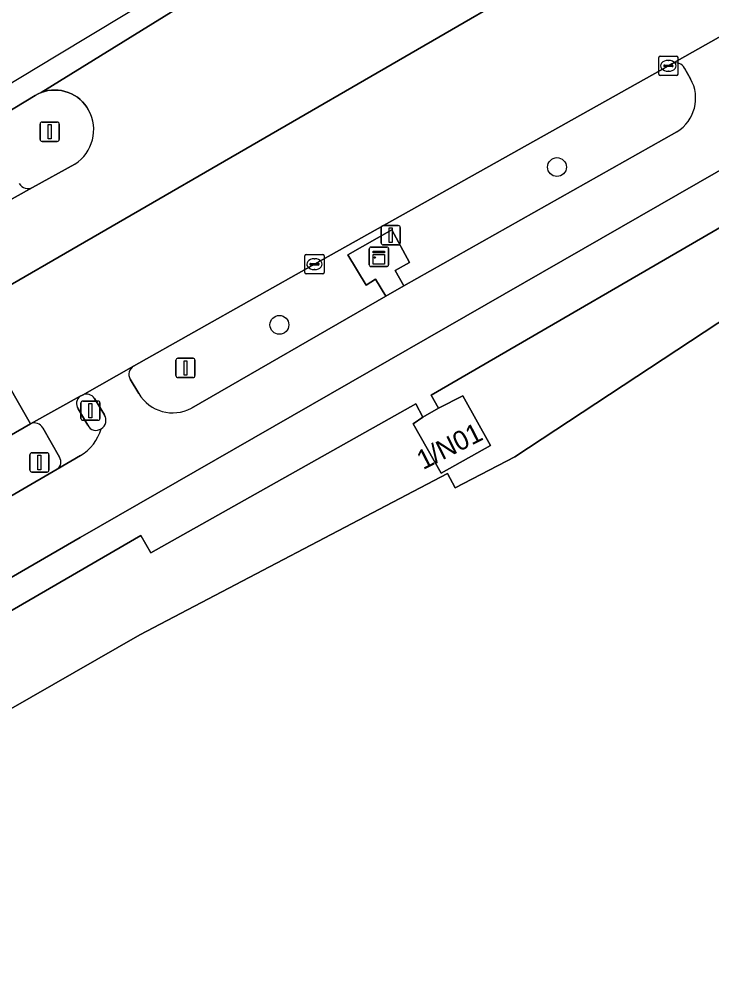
# Model space of a CAD drawing. Extents: x 158132 to 159664, y 385256 to 387218.
# Drawn here: x 158637.8 to 158673.7, y 387049.2 to 387099.3 of the extents above; entities that cross this region are included whole.
import ezdxf

# ---------------------------------------------------------------- set-up
doc = ezdxf.new("R2010")
doc.units = 0
for name, color, linetype in [('IMGEO_Berm_groen', 7, 'Continuous'), ('IMGEO_Boom', 7, 'Continuous'), ('IMGEO_Fietspad_gesloten', 7, 'Continuous'), ('IMGEO_Fietspad_open', 7, 'Continuous'), ('IMGEO_Gemengd_bos', 7, 'Continuous'), ('IMGEO_Groenvoorziening', 7, 'Continuous'), ('IMGEO_Kast', 7, 'Continuous'), ('IMGEO_Kolk', 7, 'Continuous'), ('IMGEO_Lichtmast', 7, 'Continuous'), ('IMGEO_Pand', 7, 'Continuous'), ('IMGEO_Pand_nummerreeks', 7, 'Continuous'), ('IMGEO_Rijbaan_regionaal_gesloten', 7, 'Continuous'), ('IMGEO_Verkeersbordpaal', 7, 'Continuous'), ('IMGEO_Verkeerseiland_gesloten', 7, 'Continuous'), ('IMGEO_Verkeersregelinstallatiepaal', 7, 'Continuous'), ('IMGEO_Voetpad_gesloten', 7, 'Continuous'), ('IMGEO_Voetpad_open', 7, 'Continuous')]:
    doc.layers.add(name, color=color, linetype=linetype)

msp = doc.modelspace()

# ---------------------------------------------------------------- linework, layer by layer
at = {"layer": 'IMGEO_Berm_groen'}
for points in [[(158671.67, 387096.977), (158671.483, 387096.869), (158653.107, 387086.573), (158643.713, 387081.277)], [(158672.633, 387096.191), (158672.322, 387096.753)], [(158646.715, 387079.103), (158656.81, 387084.909), (158656.284, 387085.786), (158655.792, 387085.474), (158654.841, 387087.064), (158657.127, 387088.351), (158658.041, 387086.659), (158657.293, 387086.246), (158657.749, 387085.442), (158671.92, 387093.449)], [(158643.534, 387080.605), (158643.987, 387079.857)], [(158638.361, 387078.278), (158637.262, 387077.646), (158617.156, 387065.84), (158627.156, 387068.604), (158639.754, 387075.926)], [(158639.864, 387076.552), (158639.003, 387078.072)]]:
    msp.add_lwpolyline(points, dxfattribs=at)
for centre, radius, start, end in [((158671.869, 387096.494), 0.522, 29.7207, 112.3581), ((158670.873, 387095.185), 2.027, 301.0995, 29.749), ((158643.976, 387080.847), 0.504, 121.4396, 208.7294), ((158645.742, 387080.893), 2.038, 210.5616, 298.5375), ((158638.577, 387077.847), 0.482, 27.8123, 116.6077), ((158639.48, 387076.297), 0.461, 306.4922, 33.5754)]:
    msp.add_arc(centre, radius, start, end, dxfattribs=at)
at = {"layer": 'IMGEO_Boom'}
for centre in [(158665.7, 387091.614), (158651.283, 387083.422)]:
    msp.add_circle(centre, 0.489, dxfattribs=at)
at = {"layer": 'IMGEO_Fietspad_gesloten'}
for points in [[(158490.608, 386969.265), (158499.211, 386977.385), (158500, 386978.134), (158506.548, 386984.134), (158513.131, 386989.793), (158514.127, 386990.649), (158525.945, 387000), (158529.924, 387003.032), (158546.099, 387014.697), (158573.791, 387032.697), (158595.958, 387046.323), (158640.944, 387072.387), (158675.022, 387091.93), (158709.569, 387111.62)], [(158674.36, 387098.497), (158672.057, 387097.196), (158671.67, 387096.977)], [(158672.322, 387096.753), (158672.633, 387096.191)], [(158671.92, 387093.449), (158657.749, 387085.442), (158656.81, 387084.909), (158646.715, 387079.103)], [(158643.713, 387081.277), (158641.053, 387079.777)], [(158643.987, 387079.857), (158643.534, 387080.605)], [(158641.68, 387079.598), (158642.201, 387078.743)], [(158640.95, 387076.647), (158639.754, 387075.926), (158627.156, 387068.604), (158591.691, 387047.993)]]:
    msp.add_lwpolyline(points, dxfattribs=at)
for centre, radius, start, end in [((158671.869, 387096.494), 0.522, 29.7207, 112.3581), ((158670.873, 387095.185), 2.027, 301.0995, 29.749), ((158643.976, 387080.847), 0.504, 121.4396, 208.7294), ((158641.269, 387079.347), 0.481, 31.42, 116.7133), ((158645.742, 387080.893), 2.038, 210.5616, 298.5375), ((158641.78, 387078.469), 0.502, 299.5644, 33.0477), ((158639.822, 387078.636), 2.287, 299.5492, 344.7009)]:
    msp.add_arc(centre, radius, start, end, dxfattribs=at)
at = {"layer": 'IMGEO_Fietspad_open'}
msp.add_lwpolyline([(158635.746, 387089.041), (158638.471, 387090.558)], dxfattribs=at)
msp.add_arc((158638.227, 387091.013), 0.516, 210.0634, 298.265, dxfattribs=at)
at = {"layer": 'IMGEO_Gemengd_bos'}
msp.add_lwpolyline([(158687.811, 387060.409), (158689.817, 387061.157), (158703.822, 387101.712), (158681.036, 387088.113), (158663.513, 387076.566), (158660.407, 387074.962), (158660.01, 387075.699), (158644.038, 387067.333), (158614.63, 387050.481), (158601.872, 387043.698), (158647.808, 386955.65), (158659.443, 386961.72), (158679.256, 386924.451), (158648.608, 386908.461), (158655.384, 386860.517), (158656.73, 386859.937), (158667.25, 386855.404)], dxfattribs=at)
at = {"layer": 'IMGEO_Groenvoorziening'}
msp.add_lwpolyline([(158676.28, 387089.711), (158659.165, 387079.773), (158659.554, 387079.092), (158660.809, 387079.732), (158662.255, 387077.168), (158659.686, 387075.719), (158658.24, 387078.283), (158658.738, 387078.625), (158658.366, 387079.32), (158644.611, 387071.596), (158644.089, 387072.48), (158596.687, 387045.001), (158574.561, 387031.328), (158575.2, 387030.271), (158595.544, 387042.588), (158597.048, 387041.134), (158601.872, 387043.698), (158614.63, 387050.481), (158644.038, 387067.333), (158660.01, 387075.699), (158660.407, 387074.962), (158663.513, 387076.566), (158681.036, 387088.113)], dxfattribs=at)
at = {"layer": 'IMGEO_Kast'}
for p, q in [((158655.954, 387086.529), (158655.954, 387087.37)), ((158655.954, 387087.37), (158655.954, 387086.529)), ((158656.029, 387087.454), (158656.87, 387087.454)), ((158656.87, 387087.454), (158656.029, 387087.454)), ((158656.954, 387087.379), (158656.954, 387086.538)), ((158656.954, 387086.538), (158656.954, 387087.379)), ((158656.879, 387086.454), (158656.038, 387086.454)), ((158656.038, 387086.454), (158656.879, 387086.454))]:
    msp.add_line(p, q, dxfattribs=at)
for points in [[(158656.149, 387087.244), (158656.749, 387087.244), (158656.749, 387087.159), (158656.149, 387087.159), (158656.149, 387087.244)], [(158656.149, 387087.069), (158656.749, 387087.069), (158656.749, 387086.58), (158656.149, 387086.58), (158656.149, 387087.069)]]:
    msp.add_lwpolyline(points, dxfattribs=at)
msp.add_circle((158656.233, 387086.918), 0.0377, dxfattribs=at)
for centre, start, end in [((158656.032, 387087.376), 92.4484, 184.2845), ((158656.032, 387087.376), 92.4484, 184.2845), ((158656.876, 387087.376), 2.4484, 94.2845), ((158656.876, 387087.376), 2.4484, 94.2845), ((158656.032, 387086.532), 182.4484, 274.2845), ((158656.032, 387086.532), 182.4484, 274.2845), ((158656.876, 387086.532), 272.4484, 4.2845), ((158656.876, 387086.532), 272.4484, 4.2845)]:
    msp.add_arc(centre, 0.0779, start, end, dxfattribs=at)
at = {"layer": 'IMGEO_Kolk'}
for p, q in [((158670.982, 387096.441), (158670.982, 387097.293)), ((158671.057, 387097.367), (158671.909, 387097.367)), ((158671.983, 387097.293), (158671.983, 387096.441)), ((158671.241, 387096.861), (158671.241, 387096.873)), ((158671.679, 387096.824), (158671.281, 387096.824)), ((158671.284, 387096.91), (158671.682, 387096.91)), ((158671.47, 387097.147), (158671.495, 387097.147)), ((158671.725, 387096.873), (158671.725, 387096.861)), ((158671.909, 387096.367), (158671.057, 387096.367)), ((158671.493, 387096.587), (158671.468, 387096.587)), ((158652.606, 387086.145), (158652.606, 387086.997)), ((158652.681, 387087.071), (158653.533, 387087.071)), ((158653.094, 387086.851), (158653.119, 387086.851)), ((158653.607, 387086.997), (158653.607, 387086.145)), ((158652.865, 387086.565), (158652.865, 387086.577)), ((158653.303, 387086.528), (158652.905, 387086.528)), ((158652.908, 387086.614), (158653.306, 387086.614)), ((158653.117, 387086.291), (158653.092, 387086.291)), ((158653.349, 387086.577), (158653.349, 387086.565)), ((158653.533, 387086.071), (158652.681, 387086.071))]:
    msp.add_line(p, q, dxfattribs=at)
for points in [[(158670.982, 387096.441), (158670.982, 387097.293)], [(158671.057, 387097.367), (158671.909, 387097.367)], [(158671.983, 387097.293), (158671.983, 387096.441)], [(158671.909, 387096.367), (158671.057, 387096.367)], [(158652.606, 387086.145), (158652.606, 387086.997)], [(158652.681, 387087.071), (158653.533, 387087.071)], [(158653.607, 387086.997), (158653.607, 387086.145)], [(158653.533, 387086.071), (158652.681, 387086.071)]]:
    msp.add_lwpolyline(points, dxfattribs=at)
for centre, radius, start, end in [((158671.059, 387097.291), 0.0765, 91.552, 178.448), ((158671.059, 387097.291), 0.0765, 91.552, 178.448), ((158671.907, 387097.291), 0.0765, 1.552, 88.448), ((158671.907, 387097.291), 0.0765, 1.552, 88.448), ((158671.281, 387096.87), 0.0403, 85.8775, 175.7526), ((158671.278, 387096.86), 0.0366, 178.938, 274.7102), ((158671.682, 387096.867), 0.043, 264.8664, 352.4533), ((158671.686, 387096.872), 0.0386, 1.7309, 96.639), ((158671.059, 387096.443), 0.0765, 181.552, 268.448), ((158671.059, 387096.443), 0.0765, 181.552, 268.448), ((158671.907, 387096.443), 0.0765, 271.552, 358.448), ((158671.907, 387096.443), 0.0765, 271.552, 358.448), ((158652.683, 387086.995), 0.0765, 91.552, 178.448), ((158652.683, 387086.995), 0.0765, 91.552, 178.448), ((158653.531, 387086.995), 0.0765, 1.552, 88.448), ((158653.531, 387086.995), 0.0765, 1.552, 88.448), ((158652.905, 387086.574), 0.0403, 85.8775, 175.7526), ((158652.902, 387086.564), 0.0366, 178.938, 274.7102), ((158653.306, 387086.571), 0.043, 264.8664, 352.4533), ((158653.31, 387086.576), 0.0386, 1.7309, 96.639), ((158652.683, 387086.147), 0.0765, 181.552, 268.448), ((158652.683, 387086.147), 0.0765, 181.552, 268.448), ((158653.531, 387086.147), 0.0765, 271.552, 358.448), ((158653.531, 387086.147), 0.0765, 271.552, 358.448)]:
    msp.add_arc(centre, radius, start, end, dxfattribs=at)
for centre, major_axis, ratio, start_param, end_param in [((158671.469, 387096.867), (-0.387, 0.002), 0.722429, 4.712389, 7.853982), ((158671.494, 387096.867), (-0.39, 0.002), 0.717154, 1.570796, 4.712389), ((158653.093, 387086.571), (-0.387, 0.002), 0.722429, 4.712389, 7.853982), ((158653.118, 387086.571), (-0.39, 0.002), 0.717154, 1.570796, 4.712389)]:
    msp.add_ellipse(centre, major_axis=major_axis, ratio=ratio, start_param=start_param, end_param=end_param, dxfattribs=at)
at = {"layer": 'IMGEO_Lichtmast'}
for p, q in [((158638.862, 387093.047), (158638.862, 387093.847)), ((158638.862, 387093.847), (158638.862, 387093.047)), ((158638.962, 387093.947), (158639.752, 387093.947)), ((158639.752, 387093.947), (158638.962, 387093.947)), ((158639.852, 387093.847), (158639.852, 387093.047)), ((158639.852, 387093.047), (158639.852, 387093.847)), ((158639.752, 387092.947), (158638.962, 387092.947)), ((158638.962, 387092.947), (158639.752, 387092.947)), ((158656.57, 387087.676), (158656.57, 387088.476)), ((158656.57, 387088.476), (158656.57, 387087.676)), ((158656.67, 387088.576), (158657.46, 387088.576)), ((158657.46, 387088.576), (158656.67, 387088.576)), ((158657.56, 387088.476), (158657.56, 387087.676)), ((158657.56, 387087.676), (158657.56, 387088.476)), ((158657.46, 387087.576), (158656.67, 387087.576)), ((158656.67, 387087.576), (158657.46, 387087.576))]:
    msp.add_line(p, q, dxfattribs=at)
for points in [[(158639.282, 387093.822), (158639.432, 387093.822), (158639.432, 387093.072), (158639.282, 387093.072), (158639.282, 387093.822)], [(158656.99, 387088.451), (158657.14, 387088.451), (158657.14, 387087.701), (158656.99, 387087.701), (158656.99, 387088.451)]]:
    msp.add_lwpolyline(points, dxfattribs=at)
for centre, start, end in [((158638.962, 387093.847), 90, 180), ((158638.962, 387093.847), 90, 180), ((158639.752, 387093.847), 0, 90), ((158639.752, 387093.847), 360, 90), ((158638.962, 387093.047), 180, 270), ((158638.962, 387093.047), 180, 270), ((158639.752, 387093.047), 270, 0), ((158639.752, 387093.047), 270, 0), ((158656.67, 387088.476), 90, 180), ((158656.67, 387088.476), 90, 180), ((158657.46, 387088.476), 0, 90), ((158657.46, 387088.476), 360, 90), ((158656.67, 387087.676), 180, 270), ((158656.67, 387087.676), 180, 270), ((158657.46, 387087.676), 270, 0), ((158657.46, 387087.676), 270, 0)]:
    msp.add_arc(centre, 0.1, start, end, dxfattribs=at)
at = {"layer": 'IMGEO_Pand'}
msp.add_lwpolyline([(158660.809, 387079.732), (158659.554, 387079.092), (158658.738, 387078.625), (158658.24, 387078.283), (158659.686, 387075.719), (158662.255, 387077.168)], close=True, dxfattribs=at)
at = {"layer": 'IMGEO_Rijbaan_regionaal_gesloten'}
for points in [[(158630.595, 387091.882), (158631.19, 387090.837), (158633.782, 387092.418), (158636.468, 387094.046), (158638.612, 387095.334), (158638.758, 387095.412), (158638.923, 387095.483), (158660.935, 387109.107), (158660.989, 387109.142), (158661.16, 387109.251), (158663.722, 387110.832), (158664.163, 387111.098), (158666.361, 387112.423), (158669.082, 387114.041), (158668.649, 387114.803), (158639.699, 387097.365), (158630.595, 387091.882)], [(158660.935, 387109.107), (158638.923, 387095.483), (158639.093, 387095.538), (158639.267, 387095.578), (158639.444, 387095.602), (158639.622, 387095.611), (158639.801, 387095.603), (158639.978, 387095.58), (158640.152, 387095.541), (158640.322, 387095.486), (158640.487, 387095.416), (158640.645, 387095.332), (158640.794, 387095.234), (158640.935, 387095.124), (158641.064, 387095.001), (158641.183, 387094.867), (158641.288, 387094.723), (158641.381, 387094.57)], [(158640.66, 387091.765), (158638.471, 387090.558), (158635.746, 387089.041), (158633.046, 387087.541), (158634.991, 387084.15), (158665.391, 387101.739), (158665.435, 387101.784)], [(158566.678, 387036.17), (158567.262, 387036.494), (158581.897, 387045.137), (158599.21, 387055.303), (158617.156, 387065.84), (158637.262, 387077.646), (158638.361, 387078.278), (158636.602, 387081.343), (158615.074, 387068.69), (158601.791, 387060.883), (158568.259, 387041.175), (158561.926, 387037.339), (158555.122, 387033.014), (158550.017, 387029.416), (158544.138, 387025.142), (158527.373, 387012.736), (158505.629, 386996.548), (158499.529, 386992.007), (158493.05, 386986.916), (158477.338, 386973.816), (158474.038, 386970.817)]]:
    msp.add_lwpolyline(points, dxfattribs=at)
msp.add_lwpolyline([(158671.483, 387096.869), (158671.67, 387096.977), (158672.057, 387097.196), (158674.36, 387098.497), (158677.032, 387100.014), (158675.294, 387102.946), (158673.359, 387106.21), (158670.775, 387104.757), (158668.478, 387103.474), (158668.098, 387103.262), (158665.435, 387101.784), (158665.391, 387101.739), (158634.991, 387084.15), (158636.602, 387081.343), (158638.361, 387078.278), (158640.946, 387079.718), (158641.053, 387079.777), (158643.713, 387081.277), (158653.107, 387086.573)], close=True, dxfattribs=at)
msp.add_arc((158639.528, 387093.551), 2.115, 302.3747, 28.7947, dxfattribs=at)
at = {"layer": 'IMGEO_Verkeersbordpaal'}
for p, q in [((158638.43, 387076.78), (158639.22, 387076.78)), ((158639.22, 387076.78), (158638.43, 387076.78)), ((158638.33, 387075.88), (158638.33, 387076.68)), ((158638.33, 387076.68), (158638.33, 387075.88)), ((158639.32, 387076.68), (158639.32, 387075.88)), ((158639.32, 387075.88), (158639.32, 387076.68)), ((158639.22, 387075.78), (158638.43, 387075.78)), ((158638.43, 387075.78), (158639.22, 387075.78))]:
    msp.add_line(p, q, dxfattribs=at)
msp.add_lwpolyline([(158638.75, 387076.655), (158638.9, 387076.655), (158638.9, 387075.905), (158638.75, 387075.905), (158638.75, 387076.655)], dxfattribs=at)
for centre, start, end in [((158638.43, 387076.68), 90, 180), ((158638.43, 387076.68), 90, 180), ((158639.22, 387076.68), 0, 90), ((158639.22, 387076.68), 360, 90), ((158638.43, 387075.88), 180, 270), ((158638.43, 387075.88), 180, 270), ((158639.22, 387075.88), 270, 0), ((158639.22, 387075.88), 270, 0)]:
    msp.add_arc(centre, 0.1, start, end, dxfattribs=at)
at = {"layer": 'IMGEO_Verkeerseiland_gesloten'}
for points in [[(158641.381, 387094.57), (158641.288, 387094.723), (158641.183, 387094.867), (158641.064, 387095.001), (158640.935, 387095.124), (158640.794, 387095.234), (158640.645, 387095.332), (158640.487, 387095.416), (158640.322, 387095.486), (158640.152, 387095.541), (158639.978, 387095.58), (158639.801, 387095.603), (158639.622, 387095.611), (158639.444, 387095.602), (158639.267, 387095.578), (158639.093, 387095.538), (158638.923, 387095.483), (158638.758, 387095.412), (158638.612, 387095.334), (158636.468, 387094.046)], [(158638.471, 387090.558), (158640.66, 387091.765)], [(158641.053, 387079.777), (158640.946, 387079.718)], [(158642.201, 387078.743), (158641.68, 387079.598)], [(158640.837, 387079.068), (158641.339, 387078.208)]]:
    msp.add_lwpolyline(points, dxfattribs=at)
for centre, radius, start, end in [((158639.528, 387093.551), 2.115, 302.3747, 28.7947), ((158638.227, 387091.013), 0.516, 210.0634, 298.265), ((158641.269, 387079.347), 0.481, 31.42, 116.7133), ((158641.201, 387079.341), 0.455, 124.0386, 216.9225), ((158641.78, 387078.469), 0.502, 299.5644, 33.0477), ((158641.757, 387078.41), 0.464, 205.8051, 305.6924)]:
    msp.add_arc(centre, radius, start, end, dxfattribs=at)
at = {"layer": 'IMGEO_Verkeersregelinstallatiepaal'}
for p, q in [((158645.913, 387080.785), (158645.913, 387081.585)), ((158645.913, 387081.585), (158645.913, 387080.785)), ((158646.013, 387081.685), (158646.803, 387081.685)), ((158646.803, 387081.685), (158646.013, 387081.685)), ((158646.903, 387081.585), (158646.903, 387080.785)), ((158646.903, 387080.785), (158646.903, 387081.585)), ((158646.803, 387080.685), (158646.013, 387080.685)), ((158646.013, 387080.685), (158646.803, 387080.685)), ((158640.976, 387078.569), (158640.976, 387079.369)), ((158640.976, 387079.369), (158640.976, 387078.569)), ((158641.076, 387079.469), (158641.866, 387079.469)), ((158641.866, 387079.469), (158641.076, 387079.469)), ((158641.966, 387079.369), (158641.966, 387078.569)), ((158641.966, 387078.569), (158641.966, 387079.369)), ((158641.866, 387078.469), (158641.076, 387078.469)), ((158641.076, 387078.469), (158641.866, 387078.469))]:
    msp.add_line(p, q, dxfattribs=at)
for points in [[(158646.333, 387081.56), (158646.483, 387081.56), (158646.483, 387080.81), (158646.333, 387080.81), (158646.333, 387081.56)], [(158641.396, 387079.344), (158641.546, 387079.344), (158641.546, 387078.594), (158641.396, 387078.594), (158641.396, 387079.344)]]:
    msp.add_lwpolyline(points, dxfattribs=at)
for centre, start, end in [((158646.013, 387081.585), 90, 180), ((158646.013, 387081.585), 90, 180), ((158646.803, 387081.585), 0, 90), ((158646.803, 387081.585), 360, 90), ((158646.013, 387080.785), 180, 270), ((158646.013, 387080.785), 180, 270), ((158646.803, 387080.785), 270, 0), ((158646.803, 387080.785), 270, 0), ((158641.076, 387079.369), 90, 180), ((158641.076, 387079.369), 90, 180), ((158641.866, 387079.369), 0, 90), ((158641.866, 387079.369), 360, 90), ((158641.076, 387078.569), 180, 270), ((158641.076, 387078.569), 180, 270), ((158641.866, 387078.569), 270, 0), ((158641.866, 387078.569), 270, 0)]:
    msp.add_arc(centre, 0.1, start, end, dxfattribs=at)
at = {"layer": 'IMGEO_Voetpad_gesloten'}
for points in [[(158774.247, 387147.156), (158777.849, 387149.117), (158796.652, 387159.485), (158826.074, 387175.671), (158824.96, 387177.231), (158823.804, 387176.598), (158776.889, 387150.893), (158732.48, 387123.894), (158722.886, 387118.521), (158715.758, 387114.904), (158709.569, 387111.62), (158675.022, 387091.93), (158640.944, 387072.387), (158595.958, 387046.323), (158573.791, 387032.697), (158546.099, 387014.697), (158529.924, 387003.032), (158525.945, 387000), (158514.127, 386990.649), (158513.131, 386989.793), (158506.548, 386984.134), (158500, 386978.134), (158499.211, 386977.385), (158490.608, 386969.265)], [(158490.266, 386966.826), (158500, 386976.111), (158500.231, 386976.331), (158507.529, 386983.023), (158514.053, 386988.611), (158515.068, 386989.481), (158528.384, 387000), (158530.815, 387001.855), (158546.88, 387013.42), (158565.976, 387025.844), (158566.368, 387026.099), (158567.917, 387027.106), (158572.64, 387030.179), (158574.561, 387031.328), (158596.687, 387045.001), (158644.089, 387072.48), (158644.611, 387071.596), (158658.366, 387079.32), (158658.738, 387078.625), (158659.554, 387079.092), (158659.165, 387079.773), (158676.28, 387089.711), (158679.065, 387091.306), (158713.234, 387110.714)]]:
    msp.add_lwpolyline(points, dxfattribs=at)
at = {"layer": 'IMGEO_Voetpad_open'}
msp.add_lwpolyline([(158657.749, 387085.442), (158657.293, 387086.246), (158658.041, 387086.659), (158657.127, 387088.351), (158654.841, 387087.064), (158655.792, 387085.474), (158656.284, 387085.786), (158656.81, 387084.909)], close=True, dxfattribs=at)
for points in [[(158640.946, 387079.718), (158638.361, 387078.278)], [(158641.339, 387078.208), (158640.837, 387079.068)], [(158639.003, 387078.072), (158639.864, 387076.552)], [(158639.754, 387075.926), (158640.95, 387076.647)]]:
    msp.add_lwpolyline(points, dxfattribs=at)
for centre, radius, start, end in [((158641.201, 387079.341), 0.455, 124.0386, 216.9225), ((158638.577, 387077.847), 0.482, 27.8123, 116.6077), ((158639.822, 387078.636), 2.287, 299.5492, 344.7009), ((158641.757, 387078.41), 0.464, 205.8051, 305.6924), ((158639.48, 387076.297), 0.461, 306.4922, 33.5754)]:
    msp.add_arc(centre, radius, start, end, dxfattribs=at)

# ---------------------------------------------------------------- texts
at = {"layer": 'IMGEO_Pand_nummerreeks'}
msp.add_text('1/N01', height=1, rotation=26.8202, dxfattribs=at).set_placement((158658.747, 387075.883))

doc.saveas('drawing.dxf')
